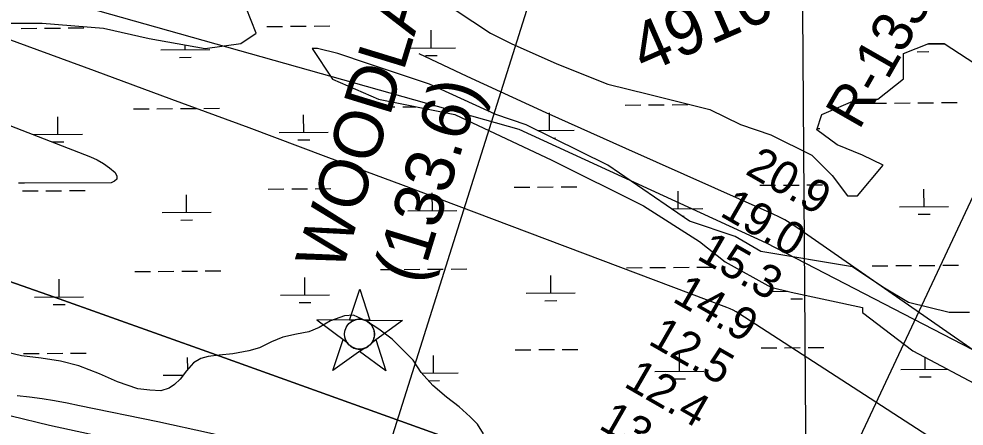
# Model space of a CAD drawing. Extents: x 3540316 to 3578335, y 553172 to 578787.
# Drawn here: x 3548129 to 3550058, y 566382 to 567214 of the extents above; entities that cross this region are included whole.
import ezdxf

# ---------------------------------------------------------------- set-up
doc = ezdxf.new("R2010")
doc.units = 0
for name, color, linetype in [('V-CHAN-NAID', 7, 'Continuous'), ('V-GRID-MAJR', 7, 'Continuous'), ('V-RIVR-EDGE', 7, 'Continuous'), ('V-RIVR-RANG', 7, 'Continuous'), ('V-RIVR-RANG-IDEN', 7, 'Continuous'), ('V-SITE-VEGE', 7, 'Continuous'), ('V-SURV-IDEN', 7, 'Continuous'), ('V-TOPO-DPTH', 7, 'Continuous'), ('V-TOPO-MINR', 7, 'Continuous'), ('V-WETL-SWMP', 7, 'Continuous')]:
    doc.layers.add(name, color=color, linetype=linetype)

msp = doc.modelspace()

# ---------------------------------------------------------------- linework, layer by layer
at = {"layer": 'V-CHAN-NAID'}
for points in [[(3548813.261, 566598.2989999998), (3548803.674, 566598.3669999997), (3548824.8000000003, 566661.8509999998), (3548845.024, 566598.0739999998), (3548835.437, 566598.1419999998), (3548833.86, 566598.7199999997), (3548831.765, 566599.3399999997), (3548829.725, 566599.7909999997), (3548827.6890000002, 566600.0989999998), (3548826.522, 566600.2129999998), (3548824.988, 566600.2939999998), (3548823.2660000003, 566600.2919999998), (3548821.896, 566600.2219999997), (3548819.99, 566600.0209999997), (3548818.6240000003, 566599.8019999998), (3548816.84, 566599.4179999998), (3548815.31, 566598.9979999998), (3548814.278, 566598.6669999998)], [(3548813.261, 566598.2989999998), (3548736.77, 566598.8409999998), (3548798.335, 566553.4419999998), (3548797.222, 566555.3509999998), (3548796.412, 566556.9789999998), (3548795.5870000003, 566558.9469999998), (3548794.8910000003, 566561.0009999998), (3548794.526, 566562.3239999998), (3548794.165, 566563.9499999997), (3548793.921, 566565.3949999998), (3548793.733, 566566.9929999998), (3548793.6240000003, 566568.7289999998), (3548793.612, 566570.3099999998), (3548793.719, 566572.3839999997), (3548793.9020000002, 566574.0019999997), (3548794.294, 566576.2049999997), (3548794.775, 566578.1279999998), (3548795.378, 566580.0149999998), (3548796.0330000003, 566581.6939999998), (3548796.7600000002, 566583.2819999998), (3548797.574, 566584.8169999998), (3548798.6350000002, 566586.5539999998), (3548799.666, 566588.0239999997), (3548800.666, 566589.2929999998), (3548801.668, 566590.4389999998), (3548802.977, 566591.7759999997), (3548804.028, 566592.7409999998), (3548805.745, 566594.1379999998), (3548806.957, 566595.0079999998), (3548808.644, 566596.0779999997), (3548810.375, 566597.0229999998), (3548811.821, 566597.7069999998)], [(3548835.437, 566598.1419999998), (3548911.929, 566597.5989999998), (3548849.7260000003, 566553.0769999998), (3548850.637, 566554.5659999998), (3548851.615, 566556.4129999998), (3548852.33, 566557.9979999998), (3548853.069, 566559.9529999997), (3548853.614, 566561.7379999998), (3548854.012, 566563.3769999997), (3548854.373, 566565.3869999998), (3548854.559, 566566.9599999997), (3548854.683, 566569.1659999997), (3548854.653, 566571.2279999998), (3548854.465, 566573.4479999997), (3548854.199, 566575.2059999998), (3548853.708, 566577.4379999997), (3548853.068, 566579.5779999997), (3548852.318, 566581.5599999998), (3548851.67, 566583.0029999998), (3548850.663, 566584.9189999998), (3548849.6010000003, 566586.6409999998), (3548848.387, 566588.3429999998), (3548847.126, 566589.8819999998), (3548845.8540000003, 566591.2479999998), (3548844.222, 566592.7799999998), (3548842.4790000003, 566594.1919999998), (3548840.796, 566595.3689999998), (3548838.909, 566596.5009999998), (3548837.437, 566597.2619999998)], [(3548831.6950000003, 566540.1709999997), (3548769.492, 566495.6489999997), (3548790.6180000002, 566559.1319999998), (3548798.335, 566553.4419999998), (3548798.97, 566552.4779999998), (3548800.353, 566550.6189999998), (3548801.566, 566549.2029999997), (3548803.032, 566547.6999999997), (3548804.421, 566546.4489999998), (3548805.875, 566545.2929999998), (3548807.278, 566544.3059999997), (3548808.9560000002, 566543.2699999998), (3548810.67, 566542.3589999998), (3548812.461, 566541.5479999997), (3548813.907, 566540.9919999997), (3548815.535, 566540.4629999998), (3548817.761, 566539.8989999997), (3548819.293, 566539.6119999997), (3548821.318, 566539.3549999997), (3548822.855, 566539.2509999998), (3548824.716, 566539.2289999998), (3548826.4050000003, 566539.3069999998), (3548828.115, 566539.4829999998), (3548830.017, 566539.7939999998)], [(3548849.7260000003, 566553.0769999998), (3548857.522, 566558.6579999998), (3548877.7460000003, 566494.8809999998), (3548823.898, 566534.5909999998), (3548831.6950000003, 566540.1709999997), (3548833.361, 566540.6469999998), (3548834.973, 566541.2069999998), (3548837.131, 566542.1209999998), (3548838.866, 566543.0049999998), (3548840.732, 566544.1189999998), (3548842.471, 566545.3309999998), (3548844.023, 566546.5759999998), (3548845.31, 566547.7439999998), (3548846.694, 566549.1639999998), (3548847.898, 566550.5659999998), (3548849.017, 566552.0379999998)]]:
    msp.add_lwpolyline(points, close=True, dxfattribs=at)
msp.add_circle((3548824.1464847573, 566569.7649199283), 30.540600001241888, dxfattribs=at)
at = {"layer": 'V-GRID-MAJR'}
msp.add_spline([(3549793.046, 558613.939), (3549748.1010000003, 564672.917), (3549703.1410000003, 570733.831), (3549658.181, 576794.761), (3549658.167, 576796.677)], degree=3, dxfattribs=at)
at = {"layer": 'V-RIVR-EDGE'}
msp.add_lwpolyline([(3550194.865450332, 565796.9775313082), (3550052.2569720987, 565860.4410484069), (3549921.886294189, 565917.134307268), (3549803.765537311, 565971.9590944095), (3549771.9342267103, 565984.2923453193), (3549730.2841921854, 565990.5226044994), (3549670.288820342, 566011.5036758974), (3549558.8716577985, 566051.6064375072), (3549458.4713942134, 566086.7801410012), (3549332.940384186, 566118.3396232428), (3549220.2720185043, 566148.0291186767), (3549101.479449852, 566178.9592116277), (3549023.6817699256, 566186.5043076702), (3548912.231275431, 566213.1271563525), (3548755.4710724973, 566252.7293112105), (3548582.161279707, 566289.9214802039), (3548478.673158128, 566315.2991861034), (3548272.920846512, 566365.4388444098), (3548191.4725832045, 566383.4093273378), (3548113.090966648, 566402.597681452)], dxfattribs=at)
at = {"layer": 'V-RIVR-RANG'}
for p, q in [((3549172.899, 567257.8027999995), (3548625.8896000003, 565521.9511999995)), ((3550128.7591000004, 566964.0369999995), (3549356.0187, 565316.2286999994))]:
    msp.add_line(p, q, dxfattribs=at)
at = {"layer": 'V-SITE-VEGE'}
msp.add_lwpolyline([(3550095.63, 566527.862), (3549655.162, 566755.888), (3549149.986, 566988.101), (3548219.549, 567249.774)], dxfattribs=at)
at = {"layer": 'V-TOPO-DPTH'}
msp.add_lwpolyline([(3548094.2211000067, 566683.1210106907), (3548201.176243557, 566645.2739022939), (3548308.087860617, 566607.3045673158), (3548414.9341879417, 566569.1518924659), (3548521.736988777, 566530.8769910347), (3549328.778135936, 566240.8764561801), (3549346.143517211, 566234.9963083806), (3549363.635026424, 566229.5491837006), (3549381.3157275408, 566224.751593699), (3549399.1225565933, 566220.3870268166), (3549440.6160548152, 566211.0257596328), (3550002.666775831, 566028.0597632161), (3550063.258065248, 565996.5688741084)], dxfattribs=at)
at = {"layer": 'V-TOPO-MINR'}
for points in [[(3550416.106773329, 566082.2536735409), (3549598.589903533, 566611.9477027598), (3549592.719565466, 566615.4879562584), (3549586.7169033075, 566618.7662060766), (3549580.51575501, 566621.6514503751), (3549574.1822826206, 566624.2746909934), (3548913.6181171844, 566873.240793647), (3548756.109137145, 566932.3405055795), (3548598.4849459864, 566991.1299196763), (3548440.687938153, 567049.4538870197), (3548282.775719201, 567107.4675565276), (3548007.1181588, 567208.2769967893), (3547986.820897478, 567215.2083237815)], [(3550260.1916627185, 566409.9163620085), (3549714.589191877, 566788.9828936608), (3549703.4907807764, 566796.2376457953), (3549692.147914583, 566803.0586244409), (3549680.43836575, 566809.2289428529), (3549668.484361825, 566814.9654877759), (3549367.635371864, 566949.0189563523), (3549205.397212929, 567022.1564310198), (3549043.59236049, 567096.2296496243), (3548945.6257541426, 567142.1122735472)], [(3547957.061898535, 567055.1344619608), (3548274.628347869, 566932.0533446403), (3548288.4143674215, 566925.7574800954), (3548301.5751483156, 566918.472911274), (3548313.798071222, 566909.7052860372), (3548325.3957554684, 566899.9489565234), (3548328.314798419, 566892.6706068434), (3548328.368596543, 566886.5262120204)], [(3548328.368596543, 566886.5262120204), (3548324.1245274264, 566882.0827494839), (3548317.015213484, 566878.7732418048), (3548140.3073623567, 566878.0072736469), (3548128.185661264, 566878.1615988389)], [(3550063.258065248, 565996.5688741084), (3550002.666775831, 566028.0597632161), (3549440.6160548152, 566211.0257596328), (3549399.1225565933, 566220.3870268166), (3549381.3157275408, 566224.751593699), (3549363.635026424, 566229.5491837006), (3549346.143517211, 566234.9963083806), (3549328.778135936, 566240.8764561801), (3548521.736988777, 566530.8769910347), (3548414.9341879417, 566569.1518924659), (3548308.087860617, 566607.3045673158), (3548201.176243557, 566645.2739022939), (3548094.2211000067, 566683.1210106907)], [(3551167.352667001, 565299.6742464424), (3549987.2305958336, 565944.1268298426), (3549319.4679370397, 566152.5074246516), (3549307.8187120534, 566155.0424414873), (3549296.245543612, 566157.9755638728), (3548830.712737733, 566288.691993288), (3548726.812690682, 566316.7015864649), (3548622.558910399, 566343.259551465), (3548517.774530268, 566367.6400742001), (3548412.6364169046, 566390.5689687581), (3548252.4066856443, 566423.7677129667), (3548227.0723075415, 566428.7411043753), (3548201.6772391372, 566433.3597673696), (3548176.1911352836, 566437.4463377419), (3548150.644341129, 566441.1781796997), (3548125.017286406, 566444.0627723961)]]:
    msp.add_lwpolyline(points, dxfattribs=at)
at = {"layer": 'V-WETL-SWMP'}
for p, q in [((3548966.968555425, 567267.3946665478), (3549091.79711506, 567184.4234884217)), ((3548613.2295973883, 567184.3371797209), (3548592.4322171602, 567236.2047349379)), ((3548009.823262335, 567204.9762806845), (3548176.281355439, 567205.0063010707)), ((3548176.281355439, 567205.0063010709), (3548301.1230491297, 567194.6553525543)), ((3548635.1902657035, 567198.333927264), (3548667.1891730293, 567198.5806024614)), ((3548683.188626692, 567198.7039400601), (3548715.1875340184, 567198.9506152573)), ((3548731.1869876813, 567199.0739528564), (3548763.185895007, 567199.3206280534)), ((3548133.299403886, 567194.4649192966), (3548165.2983112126, 567194.7115944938)), ((3548181.2977648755, 567194.8349320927), (3548213.2966722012, 567195.0816072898)), ((3548229.296125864, 567195.2049448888), (3548261.29503319, 567195.451620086)), ((3548301.1230491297, 567194.655352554), (3548394.75222386, 567173.923317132)), ((3548582.0152022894, 567163.5826290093), (3548613.2295973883, 567184.3371797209)), ((3548970.372864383, 567154.5524460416), (3548970.1014630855, 567190.5002329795)), ((3549091.79711506, 567184.4234884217), (3549133.407885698, 567163.682071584)), ((3548394.75222386, 567173.923317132), (3548509.188160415, 567153.1960313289)), ((3548468.482002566, 567150.6834380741), (3548468.4072658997, 567160.582498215)), ((3548509.188160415, 567153.1960313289), (3548582.0152022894, 567163.5826290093)), ((3549133.407885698, 567163.6820715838), (3549227.03330797, 567122.202111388)), ((3549934.483956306, 567143.0786199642), (3549986.5061128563, 567163.8359261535)), ((3549982.7998832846, 567162.3571073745), (3550019.524170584, 567162.6402098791)), ((3549986.5061128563, 567163.8359261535), (3550017.7167553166, 567163.8415549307)), ((3550017.7167553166, 567163.8415549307), (3550080.1315351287, 567122.3559659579)), ((3548418.4837098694, 567150.2980080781), (3548518.4802952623, 567151.0688680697)), ((3548738.0675384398, 567153.23730927), (3548727.664657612, 567153.235433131)), ((3548727.664657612, 567153.235433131), (3548769.2679231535, 567090.9971695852)), ((3548779.680185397, 567142.8703533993), (3548738.0675384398, 567153.23730927)), ((3548842.0987176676, 567122.1326891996), (3548779.680185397, 567142.8703533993)), ((3548920.3745716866, 567154.1670160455), (3549020.37115708, 567154.9378760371)), ((3548958.4896072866, 567139.0513233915), (3548982.488787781, 567139.2363297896)), ((3549934.47457489, 567091.207312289), (3549934.483956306, 567143.0786199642)), ((3549962.271330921, 567146.7893393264), (3549986.2705114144, 567146.9743457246)), ((3548456.598745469, 567135.182315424), (3548480.5979259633, 567135.3673218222)), ((3548966.9347824, 567080.6583577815), (3548842.0987176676, 567122.1326891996)), ((3549227.03330797, 567122.2021113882), (3549331.0616110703, 567080.7240273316)), ((3548769.2679231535, 567090.9971695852), (3548862.8923454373, 567049.5172092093)), ((3549102.17097549, 567018.4379779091), (3548966.9347824, 567080.6583577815)), ((3549331.0616110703, 567080.7240273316), (3549414.286905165, 567059.9911127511)), ((3549882.448665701, 567049.7010841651), (3549934.47457489, 567091.207312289)), ((3548862.8923454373, 567049.5172092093), (3549018.9419289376, 567018.422967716)), ((3549414.286905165, 567059.9911127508), (3549539.1248462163, 567028.8912422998)), ((3549768.003347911, 567018.558059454), (3549840.8341424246, 567049.6935790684)), ((3549840.8341424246, 567049.6935790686), (3549882.448665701, 567049.7010841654)), ((3549916.217803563, 567041.9400036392), (3549948.2167108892, 567042.1866788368)), ((3549964.2161645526, 567042.3100164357), (3549996.2150718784, 567042.556691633)), ((3550012.2145255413, 567042.6800292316), (3550044.213432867, 567042.926704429)), ((3548362.5468571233, 567029.9629669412), (3548394.545764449, 567030.2096421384)), ((3548410.545218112, 567030.3329797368), (3548442.5441254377, 567030.5796549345)), ((3548458.543579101, 567030.7029925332), (3548490.542486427, 567030.9496677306)), ((3548506.5419400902, 567031.0730053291), (3548538.540847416, 567031.3196805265)), ((3548864.4377189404, 567033.8319749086), (3548896.4366262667, 567034.078650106)), ((3548912.4360799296, 567034.2019877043), (3548938.735849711, 567034.4047290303)), ((3549366.328580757, 567037.7009828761), (3549398.3274880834, 567037.9476580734)), ((3549414.3269417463, 567038.0709956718), (3549446.3258490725, 567038.3176708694)), ((3549462.3253027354, 567038.4410084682), (3549494.324210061, 567038.6876836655)), ((3549539.1248462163, 567028.8912422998), (3549601.5415021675, 566997.7791171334)), ((3549868.219442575, 567041.5699908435), (3549900.2183499, 567041.8166660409)), ((3548208.3426759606, 566978.1028733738), (3548208.071274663, 567014.0506603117)), ((3548710.2335377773, 566981.9718813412), (3548709.9621364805, 567017.9196682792)), ((3549018.9419289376, 567018.422967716), (3549216.5937779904, 566925.0904624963)), ((3549164.588507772, 566997.7003135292), (3549102.17097549, 567018.4379779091)), ((3549212.1243995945, 566985.8408893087), (3549211.852998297, 567021.7886762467)), ((3549757.5938383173, 566987.433797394), (3549768.003347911, 567018.558059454)), ((3549331.031590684, 566914.7366404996), (3549164.588507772, 566997.700313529)), ((3549188.7426925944, 566985.6606429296), (3549262.122692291, 566986.2263193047)), ((3549601.5415021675, 566997.7791171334), (3549663.9590346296, 566977.0424499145)), ((3549799.202732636, 566956.317919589), (3549757.5938383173, 566987.433797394)), ((3549758.469693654, 566990.0525904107), (3549764.013554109, 566990.0953272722)), ((3548158.3443832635, 566977.717443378), (3548258.3409686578, 566978.4883033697)), ((3548660.235245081, 566981.5864513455), (3548760.2318304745, 566982.3573113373)), ((3548698.3502806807, 566966.4707586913), (3548722.349461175, 566966.6557650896)), ((3549219.186681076, 566970.485815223), (3549224.240322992, 566970.524773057)), ((3549663.9590346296, 566977.0424499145), (3549747.180576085, 566935.5606133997)), ((3548196.459418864, 566962.6017507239), (3548220.458599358, 566962.786757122)), ((3549851.217384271, 566935.5793762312), (3549799.202732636, 566956.3179195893)), ((3549747.180576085, 566935.5606133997), (3549788.787594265, 566894.0712717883)), ((3549892.828154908, 566914.8379593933), (3549851.217384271, 566935.579376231)), ((3549216.5937779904, 566925.0904624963), (3549403.842746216, 566831.7560811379)), ((3549497.469044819, 566800.6505817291), (3549331.031590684, 566914.7366404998)), ((3549840.798493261, 566852.5838064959), (3549892.828154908, 566914.8379593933)), ((3549788.787594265, 566894.0712717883), (3549819.991731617, 566852.5800540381)), ((3549139.589139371, 566870.0104346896), (3549171.588046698, 566870.2571098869)), ((3549187.587500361, 566870.3804474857), (3549219.586407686, 566870.6271226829)), ((3549235.585861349, 566870.7504602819), (3549267.584768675, 566870.997135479)), ((3549641.4800011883, 566873.879442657), (3549673.4789085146, 566874.1261178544)), ((3549689.4783621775, 566874.2494554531), (3549721.4772695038, 566874.4961306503)), ((3549737.4767231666, 566874.6194682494), (3549769.4756304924, 566874.8661434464)), ((3548135.8074157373, 566862.2724187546), (3548167.806323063, 566862.5190939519)), ((3548183.805776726, 566862.6424315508), (3548215.8046840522, 566862.8891067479)), ((3548231.804137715, 566863.0124443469), (3548263.803045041, 566863.2591195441)), ((3548470.9900144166, 566818.4909375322), (3548470.7186131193, 566854.4387244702)), ((3548637.698277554, 566866.141426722), (3548669.6971848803, 566866.3881019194)), ((3548685.696638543, 566866.5114395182), (3548717.695545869, 566866.7581147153)), ((3548733.694999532, 566866.8814523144), (3548765.693906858, 566867.1281275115)), ((3548972.8808762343, 566822.3599454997), (3548972.6094749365, 566858.3077324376)), ((3549474.771738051, 566826.2289534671), (3549474.500336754, 566862.1767404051)), ((3549819.991731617, 566852.5800540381), (3549840.798493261, 566852.5838064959)), ((3549976.6625998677, 566830.0979614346), (3549976.391198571, 566866.0457483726)), ((3549403.842746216, 566831.7560811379), (3549518.2693013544, 566759.1574876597)), ((3549926.664307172, 566829.7125314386), (3550026.660892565, 566830.4833914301)), ((3548420.9917217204, 566818.1055075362), (3548520.9883071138, 566818.8763675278)), ((3548922.882583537, 566821.9745155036), (3549022.8791689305, 566822.7453754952)), ((3549460.3159369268, 566826.1175156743), (3549524.7700307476, 566826.6143834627)), ((3549482.546504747, 566810.8793718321), (3549486.8876614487, 566810.9128372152)), ((3549964.7793427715, 566814.5968387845), (3549988.778523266, 566814.7818451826)), ((3548459.1067573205, 566802.989814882), (3548483.1059378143, 566803.1748212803)), ((3548960.997619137, 566806.8588228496), (3548984.996799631, 566807.0438292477)), ((3549591.0963434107, 566769.5450825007), (3549497.469044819, 566800.6505817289)), ((3549518.2693013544, 566759.1574876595), (3549570.2802003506, 566717.6700223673)), ((3549643.109118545, 566738.4310810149), (3549591.0963434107, 566769.5450825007)), ((3549830.368344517, 566707.3424681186), (3549643.109118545, 566738.4310810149)), ((3549570.280200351, 566717.6700223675), (3549663.902746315, 566665.8156010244)), ((3548365.054868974, 566697.7704663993), (3548397.0537763, 566698.0171415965)), ((3548413.053229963, 566698.1404791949), (3548445.052137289, 566698.3871543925)), ((3548461.051590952, 566698.5104919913), (3548493.050498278, 566698.7571671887)), ((3548509.049951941, 566698.8805047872), (3548541.048859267, 566699.1271799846)), ((3548866.945730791, 566701.6394743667), (3548898.9446381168, 566701.8861495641)), ((3548914.9440917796, 566702.0094871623), (3548946.942999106, 566702.25616236)), ((3548962.9424527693, 566702.3794999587), (3548994.941360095, 566702.6261751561)), ((3549010.940813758, 566702.7495127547), (3549042.9397210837, 566702.996187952)), ((3549368.8365926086, 566705.5084823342), (3549400.8354999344, 566705.7551575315)), ((3549416.8349535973, 566705.8784951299), (3549448.833860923, 566706.1251703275)), ((3549464.8333145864, 566706.2485079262), (3549496.8322219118, 566706.4951831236)), ((3549512.831675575, 566706.6185207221), (3549544.830582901, 566706.8651959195)), ((3549892.7831243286, 566665.8568791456), (3549830.368344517, 566707.3424681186)), ((3549870.7274544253, 566709.3774903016), (3549902.7263617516, 566709.624165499)), ((3549918.7258154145, 566709.7475030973), (3549950.7247227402, 566709.9941782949)), ((3549966.724176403, 566710.1175158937), (3549998.723083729, 566710.364191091)), ((3550014.7225373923, 566710.4875286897), (3550046.7214447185, 566710.734203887)), ((3548210.850687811, 566645.9103728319), (3548210.579286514, 566681.8581597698)), ((3548712.7415496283, 566649.7793807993), (3548712.4701483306, 566685.7271677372)), ((3549214.6324114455, 566653.6483887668), (3549214.361010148, 566689.5961757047)), ((3549663.902746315, 566665.8156010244), (3549705.515393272, 566655.4486451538)), ((3549666.524980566, 566657.1319667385), (3549697.7911188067, 566657.3729931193)), ((3549944.795899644, 566634.7438748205), (3549892.7831243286, 566665.8568791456)), ((3548160.8523951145, 566645.524942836), (3548260.848980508, 566646.2958028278)), ((3548662.743256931, 566649.3939508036), (3548762.7398423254, 566650.1648107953)), ((3549164.634118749, 566653.262958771), (3549264.6307041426, 566654.0338187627)), ((3549202.749154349, 566638.1472661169), (3549226.7483348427, 566638.332272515)), ((3549704.640016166, 566642.0162740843), (3549728.63919666, 566642.2012804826)), ((3549705.515393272, 566655.4486451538), (3549851.161095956, 566624.3525273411)), ((3548198.9674307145, 566630.409250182), (3548222.966611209, 566630.5942565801)), ((3548700.858292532, 566634.2782581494), (3548724.857473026, 566634.4632645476)), ((3549851.161095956, 566624.3525273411), (3549851.159219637, 566613.9780663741)), ((3550028.0211935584, 566614.0099630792), (3549944.795899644, 566634.7438748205)), ((3548793.4172285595, 566607.4522382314), (3548765.076662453, 566596.9928935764)), ((3548812.0242154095, 566608.5614452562), (3548793.4172285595, 566607.4522382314)), ((3548838.5587360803, 566596.5384775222), (3548812.0242154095, 566608.5614452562)), ((3549851.159219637, 566613.9780663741), (3549953.500440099, 566535.5217694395)), ((3550069.635716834, 566614.0174681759), (3550028.0211935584, 566614.0099630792)), ((3548741.657427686, 566583.1490756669), (3548720.651140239, 566574.6963440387)), ((3548765.076662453, 566596.9928935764), (3548741.657427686, 566583.1490756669)), ((3548863.6524762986, 566580.1087965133), (3548838.5587360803, 566596.5384775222)), ((3548890.7334893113, 566559.7845639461), (3548863.6524762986, 566580.1087965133)), ((3548667.821735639, 566563.5744567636), (3548644.3722963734, 566554.1271152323)), ((3548695.21251621, 566569.6301681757), (3548667.821735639, 566563.5744567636)), ((3548720.651140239, 566574.6963440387), (3548695.21251621, 566569.6301681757)), ((3548933.6441888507, 566516.6162387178), (3548890.7334893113, 566559.7845639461)), ((3548619.9604250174, 566542.2295761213), (3548598.450496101, 566535.7272001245)), ((3548644.3722963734, 566554.1271152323), (3548619.9604250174, 566542.2295761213)), ((3549643.9880130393, 566541.6869421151), (3549675.9869203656, 566541.9336173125)), ((3549691.9863740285, 566542.0569549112), (3549723.985281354, 566542.3036301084)), ((3549739.9847350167, 566542.4269677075), (3549771.983642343, 566542.6736429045)), ((3548134.131996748, 566525.5890891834), (3548087.5215042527, 566536.4926133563)), ((3548174.3356147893, 566520.5018454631), (3548134.131996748, 566525.5890891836)), ((3548138.3154275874, 566530.0799182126), (3548170.314334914, 566530.32659341)), ((3548186.313788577, 566530.4499310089), (3548218.312695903, 566530.696606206)), ((3548234.3121495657, 566530.819943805), (3548266.3110568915, 566531.0666190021)), ((3548473.409101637, 566498.0767287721), (3548473.2266249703, 566522.2462239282)), ((3548515.251401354, 566524.3894348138), (3548500.0928492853, 566520.3741260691)), ((3548537.766613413, 566526.9920963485), (3548515.251401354, 566524.3894348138)), ((3548565.6707704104, 566529.6326247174), (3548537.766613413, 566526.9920963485)), ((3548598.450496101, 566535.7272001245), (3548565.6707704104, 566529.6326247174)), ((3548975.3888880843, 566490.1674449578), (3548975.1174867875, 566526.1152318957)), ((3549142.097151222, 566537.8179341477), (3549174.096058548, 566538.0646093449)), ((3549190.095512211, 566538.1879469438), (3549222.094419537, 566538.434622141)), ((3549238.0938732, 566538.5579597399), (3549270.0927805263, 566538.8046349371)), ((3549477.279749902, 566494.0364529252), (3549477.008348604, 566529.9842398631)), ((3549953.500440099, 566535.5217694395), (3550155.189478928, 566428.5787904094)), ((3549979.170611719, 566497.9054608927), (3549978.9886482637, 566522.0069799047)), ((3548213.5650659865, 566514.4302283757), (3548174.3356147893, 566520.5018454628)), ((3548250.8589186, 566504.9260348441), (3548213.5650659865, 566514.4302283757)), ((3548293.5874788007, 566488.6211878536), (3548250.8589186, 566504.9260348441)), ((3548485.4574084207, 566511.4778097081), (3548470.8716417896, 566495.2543649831)), ((3548500.0928492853, 566520.3741260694), (3548485.4574084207, 566511.4778097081)), ((3548949.9804280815, 566491.3311878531), (3548933.6441888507, 566516.6162387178)), ((3548329.9441924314, 566472.7599254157), (3548293.5874788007, 566488.6211878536)), ((3548423.499733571, 566485.9130069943), (3548463.985645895, 566486.2251073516)), ((3548470.8716417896, 566495.2543649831), (3548457.761683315, 566478.0639404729)), ((3548973.6753272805, 566464.6334901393), (3548949.9804280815, 566491.3311878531)), ((3548951.1789202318, 566489.9808136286), (3549025.3871807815, 566490.5528749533)), ((3549427.2814572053, 566493.6510229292), (3549527.2780425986, 566494.4218829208)), ((3549929.1723190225, 566497.5200308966), (3550023.794131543, 566498.2494574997)), ((3549967.2873546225, 566482.4043382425), (3549991.2865351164, 566482.5893446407)), ((3548371.1901212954, 566458.399274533), (3548329.9441924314, 566472.759925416)), ((3548446.568854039, 566467.238738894), (3548435.3555548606, 566459.3431919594)), ((3548457.7616833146, 566478.0639404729), (3548446.568854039, 566467.238738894)), ((3548964.7623303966, 566474.6760100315), (3548987.5048114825, 566474.8513287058)), ((3549001.7548002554, 566441.3867594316), (3548973.6753272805, 566464.6334901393)), ((3549465.3964928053, 566478.5353302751), (3549489.395673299, 566478.7203366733)), ((3548395.7052527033, 566455.1539488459), (3548371.1901212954, 566458.399274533)), ((3548418.243846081, 566454.3373503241), (3548395.7052527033, 566455.1539488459)), ((3548435.3555548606, 566459.3431919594), (3548418.243846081, 566454.3373503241)), ((3549027.851911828, 566421.5449752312), (3549001.7548002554, 566441.3867594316)), ((3549050.03397483, 566401.1859556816), (3549027.851911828, 566421.5449752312)), ((3549064.834996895, 566385.6608375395), (3549050.03397483, 566401.1859556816)), ((3549077.213336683, 566366.2094605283), (3549064.834996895, 566385.6608375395))]:
    msp.add_line(p, q, dxfattribs=at)

# ---------------------------------------------------------------- texts
at = {"layer": 'V-CHAN-NAID'}
for s, p in [('WOODLAND "134" ', (3548787.5524376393, 566693.1750651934)), ('(133.6)', (3548948.195225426, 566668.5339492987))]:
    msp.add_text(s, height=100.000002, rotation=72.96711550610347, dxfattribs=at).set_placement(p)
at = {"layer": 'V-RIVR-RANG'}
for s, p in [('20.9', (3549609.4121204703, 566898.1766647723)), ('19.0', (3549557.4569218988, 566812.6994383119)), ('15.3', (3549510.3017403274, 566724.4600874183)), ('14.9', (3549460.40412047, 566637.7986647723)), ('12.5', (3549410.9637403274, 566550.8750874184)), ('12.4', (3549361.2937403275, 566464.0820874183)), ('13.6', (3549310.024401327, 566378.210128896))]:
    msp.add_text(s, height=67.00000000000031, rotation=330.0783257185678, dxfattribs=at).set_placement(p)
at = {"layer": 'V-RIVR-RANG-IDEN'}
msp.add_text('R-133.5', height=82.99999800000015, rotation=60.21853182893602, dxfattribs=at).set_placement((3549843.848, 566985.133))
at = {"layer": 'V-SURV-IDEN'}
msp.add_text('4910+87.1', height=99.99999999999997, rotation=23.52794665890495, dxfattribs=at).set_placement((3549405.5992027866, 567100.843568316))

doc.saveas('drawing.dxf')
